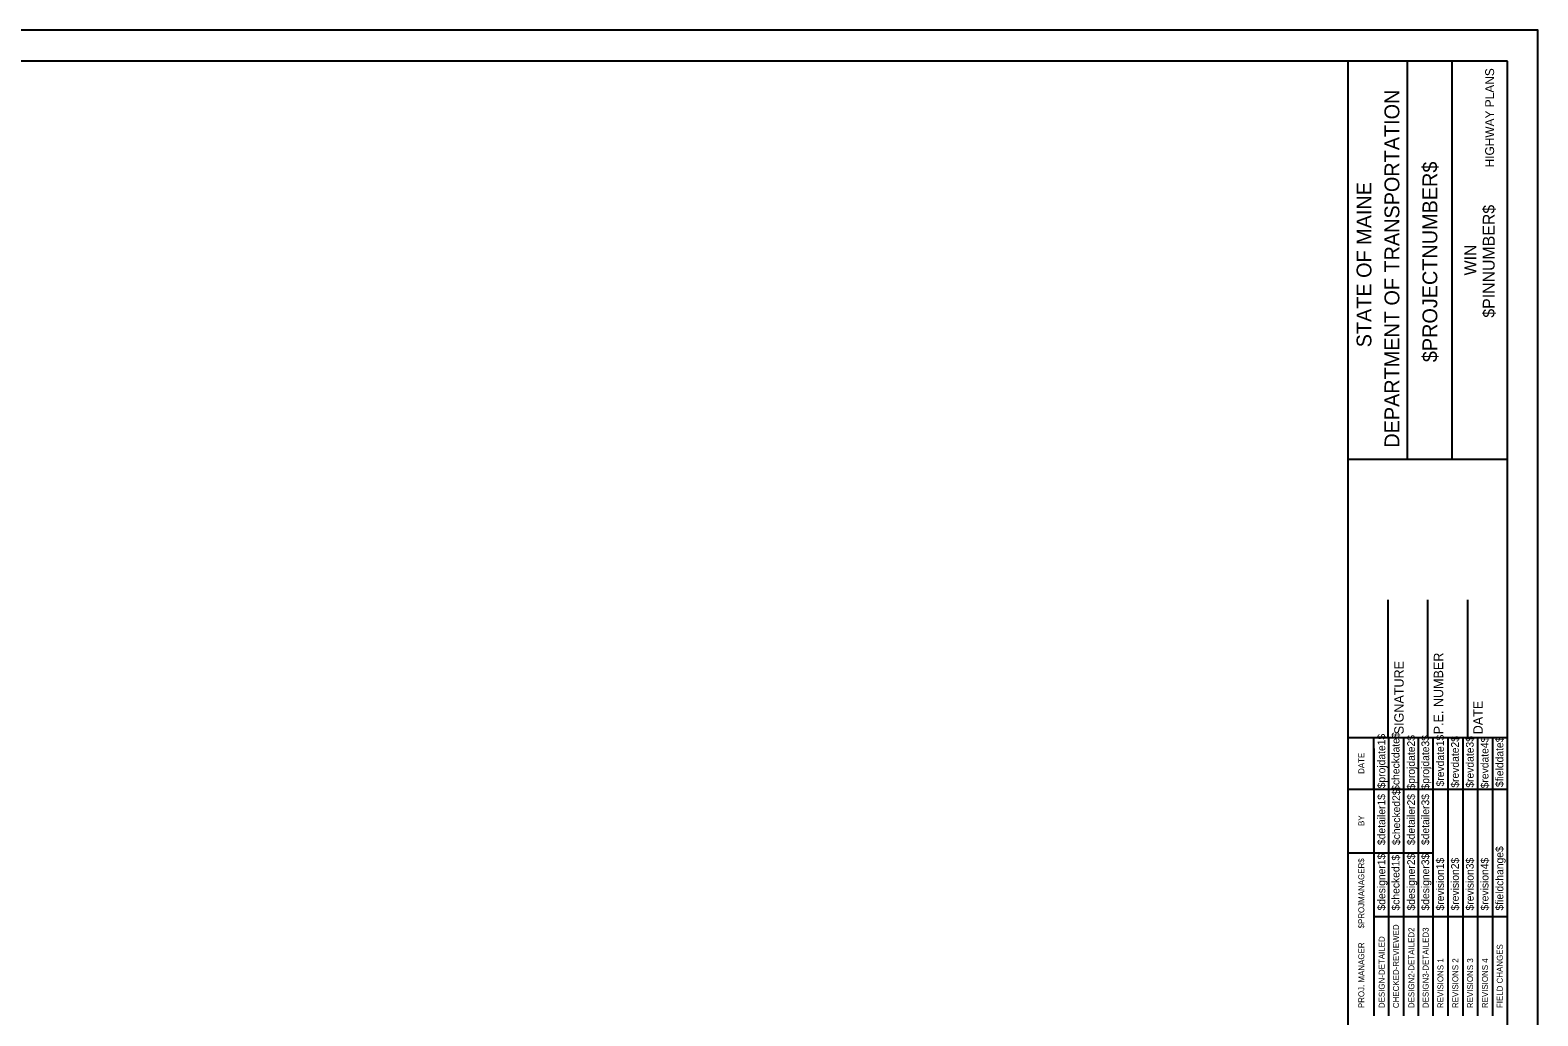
# Model space of a CAD drawing. Extents: x 850598 to 870284, y 366541 to 366651.
# Drawn here: x 856660.5 to 856755.2, y 366589.2 to 366651.2 of the extents above; entities that cross this region are included whole.
import ezdxf

# ---------------------------------------------------------------- set-up
doc = ezdxf.new("R2010")
doc.units = 0
for name, color, linetype in [('BORDER', 7, 'Continuous'), ('HIGHWAY_TITLE', 7, 'Continuous'), ('PLOT BOUNDARY', 7, 'Continuous')]:
    doc.layers.add(name, color=color, linetype=linetype)

msp = doc.modelspace()

# ---------------------------------------------------------------- linework, layer by layer
at = {"layer": 'BORDER'}
for p, q in [((856753.324, 366649.225), (856593.324, 366649.225)), ((856743.324, 366544.225), (856743.324, 366649.225)), ((856747.052, 366624.222), (856747.052, 366649.222)), ((856749.847, 366624.222), (856749.847, 366649.222)), ((856753.324, 366544.225), (856753.324, 366649.225)), ((856743.325, 366624.219), (856753.324, 366624.219)), ((856745.824, 366606.728), (856745.824, 366615.376)), ((856748.324, 366606.728), (856748.324, 366615.376)), ((856750.824, 366606.728), (856750.824, 366615.376)), ((856743.324, 366606.728), (856753.324, 366606.728))]:
    msp.add_line(p, q, dxfattribs=at)
for points in [[(856744.939, 366603.478), (856744.939, 366606.728)], [(856744.94, 366589.231), (856744.94, 366606.022)], [(856745.871, 366589.231), (856745.871, 366606.728)], [(856746.803, 366606.728), (856746.803, 366589.231)], [(856747.735, 366589.231), (856747.735, 366606.728)], [(856748.666, 366589.231), (856748.666, 366606.728)], [(856749.598, 366589.231), (856749.598, 366606.728)], [(856750.53, 366589.231), (856750.53, 366606.728)], [(856751.461, 366589.231), (856751.461, 366606.728)], [(856752.393, 366589.231), (856752.393, 366606.728)], [(856743.324, 366603.478), (856753.324, 366603.478)], [(856743.324, 366599.478), (856744.94, 366599.478)], [(856744.939, 366599.478), (856748.665, 366599.478)], [(856744.939, 366595.478), (856753.324, 366595.478)]]:
    msp.add_lwpolyline(points, dxfattribs=at)
at = {"layer": 'PLOT BOUNDARY'}
msp.add_lwpolyline([(856585.231, 366541.166), (856755.231, 366541.166), (856755.231, 366651.166), (856585.231, 366651.166)], close=True, dxfattribs=at)

# ---------------------------------------------------------------- texts
at = {"layer": 'BORDER'}
for s, height, p in [('DEPARTMENT OF TRANSPORTATION', 0.93176, (856746.531, 366624.931)), ('$PROJECTNUMBER$', 0.93176, (856748.916, 366630.304)), ('STATE OF MAINE', 0.93176, (856744.779, 366631.237)), ('$PINNUMBER$', 0.74527, (856752.519, 366633.1)), ('WIN', 0.7453, (856751.361, 366635.755)), ('P.E. NUMBER', 0.59055, (856749.285, 366606.92)), ('SIGNATURE', 0.5906, (856746.804, 366606.92)), ('DATE', 0.5906, (856751.765, 366606.92)), ('$projdate1$', 0.48455, (856745.647, 366603.529)), ('$checkdate$', 0.48455, (856746.541, 366603.371)), ('$projdate2$', 0.48455, (856747.51, 366603.45)), ('$projdate3$', 0.48455, (856748.405, 366603.45)), ('$revdate1$', 0.4845, (856749.336, 366603.647)), ('$revdate2$', 0.4845, (856750.268, 366603.568)), ('$revdate3$', 0.4845, (856751.2, 366603.568)), ('$revdate4$', 0.4845, (856752.131, 366603.529)), ('$fielddate$', 0.48455, (856753.063, 366603.607)), ('DATE', 0.3714, (856744.328, 366604.434)), ('$detailer1$', 0.48455, (856745.647, 366599.963)), ('$checked2$', 0.4845, (856746.578, 366599.963)), ('$detailer2$', 0.48455, (856747.51, 366599.963)), ('$detailer3$', 0.48455, (856748.405, 366599.963)), ('BY', 0.3714, (856744.328, 366601.163)), ('$designer1$', 0.48455, (856745.647, 366595.851)), ('$checked1$', 0.4845, (856746.541, 366595.851)), ('$designer2$', 0.48455, (856747.51, 366595.851)), ('$designer3$', 0.48455, (856748.405, 366595.851)), ('$fieldchange$', 0.48455, (856753.063, 366595.851)), ('$PROJMANAGER$', 0.37275, (856744.328, 366594.723)), ('$revision1$', 0.48455, (856749.336, 366595.851)), ('$revision2$', 0.48455, (856750.268, 366595.851)), ('$revision3$', 0.48455, (856751.2, 366595.851)), ('$revision4$', 0.48455, (856752.131, 366595.851)), ('CHECKED-REVIEWED', 0.37275, (856746.505, 366589.716)), ('DESIGN2-DETAILED2', 0.37275, (856747.474, 366589.716)), ('DESIGN3-DETAILED3', 0.37275, (856748.368, 366589.716)), ('PROJ. MANAGER', 0.37275, (856744.328, 366589.716)), ('DESIGN-DETAILED', 0.37275, (856745.61, 366589.716)), ('FIELD CHANGES', 0.37275, (856753.027, 366589.716)), ('REVISIONS 1', 0.37275, (856749.3, 366589.716)), ('REVISIONS 2', 0.37275, (856750.232, 366589.716)), ('REVISIONS 3', 0.37275, (856751.163, 366589.716)), ('REVISIONS 4', 0.37275, (856752.095, 366589.716))]:
    msp.add_text(s, height=height, rotation=90, dxfattribs=at).set_placement(p)
at = {"layer": 'HIGHWAY_TITLE'}
msp.add_text('HIGHWAY PLANS', height=0.55901, rotation=90, dxfattribs=at).set_placement((856752.482, 366642.541))

doc.saveas('drawing.dxf')
